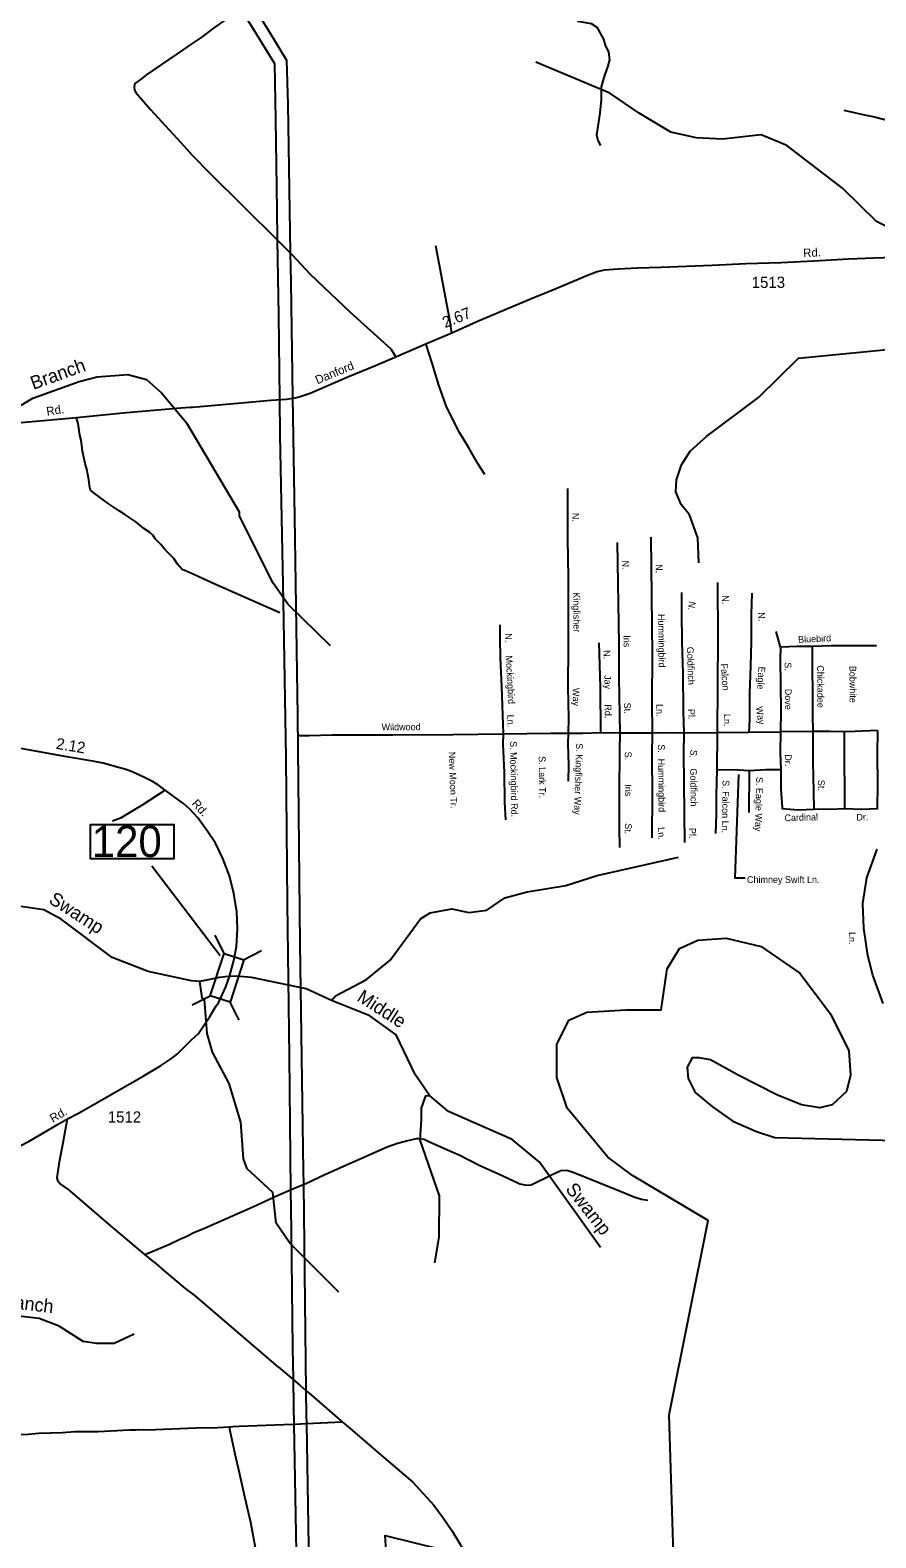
# Model space of a CAD drawing. Extents: x 2104537 to 2336408, y 34176 to 229611.
# Drawn here: x 2263356 to 2272785, y 104750 to 121549 of the extents above; entities that cross this region are included whole.
import ezdxf

# ---------------------------------------------------------------- set-up
doc = ezdxf.new("R2010")
doc.units = 0
for name, color, linetype in [('Exist Boundary Political City Limit New', 7, 'Continuous'), ('Exist Hydrographic Creek Single Shore', 7, 'Continuous'), ('Exist Hydrographic Misc Water Feature', 7, 'Continuous'), ('Exist Road Non-System Type 51', 7, 'Continuous'), ('Exist Road Non-System Type 51 Label', 7, 'Continuous'), ('Exist Road Secondary Mileage Hundredths English Label', 7, 'Continuous'), ('Exist Road Secondary Structure Standard Bridge CELL', 7, 'Continuous'), ('Exist Road Secondary Structure Standard Bridge Number Label', 7, 'Continuous'), ('Exist Road Secondary Type 51 Attributed', 7, 'Continuous'), ('Exist Road Secondary Type 51 Label', 7, 'Continuous'), ('Exist Road Secondary Type 51 Number Label', 7, 'Continuous'), ('Exist Utilities Electrical Transmission Line', 7, 'Continuous'), ('Map Preparation Boundary City Limit Buffer Line', 7, 'Continuous'), ('Old_Level_32', 7, 'Continuous')]:
    doc.layers.add(name, color=color, linetype=linetype)

msp = doc.modelspace()

# ---------------------------------------------------------------- linework, layer by layer
at = {"layer": 'Exist Boundary Political City Limit New'}
for points in [[(2272867, 110702), (2272753, 111021), (2272696, 111237), (2272650, 111545), (2272639, 111818), (2272684, 112103), (2272798, 112422)], [(2269228, 109881), (2269228, 110246), (2269243, 110276), (2269364, 110519), (2269564, 110608), (2270002, 110633), (2270390, 110633), (2270458, 111089), (2270595, 111317), (2270800, 111408), (2271118, 111431), (2271506, 111340), (2271938, 111043), (2272280, 110588), (2272485, 110177), (2272502, 109904), (2272457, 109722), (2272297, 109574), (2272160, 109540), (2271956, 109574), (2271682, 109688), (2271249, 109904), (2270942, 110075), (2270816, 110098), (2270736, 110098), (2270680, 109995), (2270691, 109870), (2270771, 109711), (2270964, 109551), (2271192, 109392), (2271454, 109278), (2271659, 109209), (2274052, 109153)], [(2270549, 103978), (2270481, 106120), (2270914, 108286), (2270071, 108787), (2269797, 108992), (2269342, 109539), (2269228, 109881)], [(2267337, 104434), (2267314, 104776), (2268248, 104545)]]:
    msp.add_lwpolyline(points, dxfattribs=at)
at = {"layer": 'Exist Hydrographic Creek Single Shore'}
msp.add_line((2265249, 110950), (2265157, 110955), dxfattribs=at)
for points in [[(2270811, 115615), (2270800, 115891), (2270706, 116149), (2270615, 116265), (2270554, 116404), (2270561, 116539), (2270618, 116705), (2270716, 116857), (2270899, 117024), (2271477, 117456), (2271923, 117893), (2272913, 117992), (2273146, 118086), (2273369, 118256), (2273402, 118239)], [(2259751, 115192), (2259833, 115201), (2259999, 115270), (2260703, 115725), (2261581, 116364), (2263388, 117448), (2263903, 117635), (2264103, 117687), (2264444, 117713), (2264653, 117657), (2264820, 117509), (2265102, 117169)], [(2265157, 110955), (2264673, 111060), (2264272, 111215), (2263702, 111643), (2263510, 111748), (2263226, 111789), (2262893, 111720), (2262561, 111576), (2262170, 111623), (2262027, 111711), (2261783, 112027), (2261504, 112515), (2261378, 112616), (2260969, 112788), (2260334, 112990), (2260083, 113120), (2259328, 113748), (2259144, 113840)], [(2266717, 110738), (2266432, 110868), (2265823, 110995), (2265657, 111007), (2265564, 111003), (2265466, 110992), (2265249, 110950)], [(2267810, 109680), (2267649, 109913), (2267437, 110353), (2267143, 110566), (2266717, 110738)], [(2269717, 107984), (2269034, 108935), (2268732, 109190), (2268020, 109499), (2267810, 109680)], [(2264515, 107018), (2264292, 106914), (2264099, 106915), (2263949, 106937), (2263681, 107110), (2263456, 107193), (2263131, 107232)]]:
    msp.add_lwpolyline(points, dxfattribs=at)
at = {"layer": 'Exist Hydrographic Misc Water Feature'}
for points in [[(2274832, 119504), (2274806, 119553), (2274656, 119635), (2274330, 119681), (2273698, 119634), (2273092, 119321), (2272977, 119326), (2272792, 119418), (2272413, 119790), (2271792, 120264), (2271508, 120381), (2271075, 120334), (2270783, 120349), (2270501, 120411), (2270148, 120624), (2269821, 120847), (2268993, 121191)], [(2266705, 114688), (2266234, 115149), (2266065, 115389), (2265691, 116134), (2265691, 116177), (2265102, 117169)], [(2266717, 110738), (2266759, 110790), (2267106, 110973), (2267371, 111185), (2267709, 111647), (2267815, 111714), (2268058, 111759), (2268249, 111719), (2268449, 111745), (2268647, 111882), (2268896, 111949), (2269329, 112019), (2269678, 112131), (2270584, 112333)], [(2266797, 107489), (2266251, 108034), (2266099, 108257), (2266062, 108599), (2265777, 108863), (2265734, 108973), (2265705, 109380), (2265576, 109812), (2265389, 110160), (2265329, 110368), (2265300, 110749), (2265275, 110766), (2265249, 110950)], [(2267869, 107816), (2267916, 108101), (2267921, 108560), (2267706, 109181), (2267720, 109413), (2267719, 109538), (2267768, 109675), (2267810, 109680)]]:
    msp.add_lwpolyline(points, dxfattribs=at)
at = {"layer": 'Exist Road Non-System Type 51'}
for p, q in [((2266110, 119211), (2266180, 119142)), ((2266180, 119142), (2266256, 119067)), ((2271721, 114673), (2271674, 114850)), ((2272088, 113736), (2271722, 113729)), ((2272555, 113735), (2272436, 113731)), ((2272436, 113612), (2272436, 113731)), ((2272804, 113745), (2272555, 113735)), ((2269716, 113723), (2269934, 113721)), ((2269934, 113721), (2270292, 113718)), ((2270648, 113721), (2271016, 113724)), ((2271016, 113724), (2271014, 113304)), ((2271016, 113724), (2271374, 113728)), ((2271374, 113728), (2271722, 113729)), ((2272440, 112873), (2272436, 113612)), ((2271374, 112832), (2271378, 113298)), ((2266260, 108627), (2266338, 108660)), ((2266338, 108660), (2266403, 108687)), ((2266123, 106657), (2266287, 106516)), ((2266287, 106516), (2266362, 106451)), ((2266362, 106451), (2266431, 106393)), ((2266295, 106017), (2266371, 106021)), ((2266371, 106021), (2266436, 106024)), ((2266436, 106024), (2266835, 106044)), ((2265574, 105988), (2265615, 105990)), ((2265574, 105988), (2265582, 105947))]:
    msp.add_line(p, q, dxfattribs=at)
for points in [[(2269118, 122317), (2269173, 122225), (2269252, 122136), (2269292, 122062), (2269307, 122006), (2269351, 121945), (2269368, 121865), (2269387, 121755), (2269426, 121684), (2269464, 121648), (2269612, 121625), (2269675, 121584), (2269750, 121448), (2269769, 121383), (2269805, 121303), (2269816, 121217), (2269797, 121151), (2269752, 121022), (2269723, 120916), (2269722, 120776), (2269707, 120626), (2269669, 120382), (2269686, 120318), (2269715, 120264)], [(2265701, 121788), (2265554, 121679), (2265401, 121570), (2265264, 121468), (2265140, 121387), (2265066, 121332), (2264657, 121054), (2264585, 121001), (2264536, 120963), (2264521, 120939), (2264516, 120916), (2264520, 120882), (2264533, 120854), (2264697, 120666), (2265075, 120256), (2265163, 120155), (2265365, 119951), (2266110, 119211)], [(2272428, 120658), (2272659, 120607), (2272771, 120584), (2272928, 120544), (2273022, 120519), (2273084, 120506), (2273156, 120506), (2273241, 120486), (2273371, 120452), (2273417, 120443)], [(2268057, 118173), (2268038, 118299), (2267881, 119146)], [(2266256, 119067), (2266277, 119045), (2266477, 118829), (2266923, 118407), (2267377, 117998), (2267438, 117902)], [(2268426, 116599), (2268351, 116714), (2268247, 116897), (2268145, 117067), (2268035, 117278), (2267995, 117365), (2267911, 117594), (2267839, 117838), (2267770, 118045)], [(2266141, 115055), (2265381, 115390), (2265183, 115483), (2265115, 115514), (2265051, 115541), (2265001, 115599), (2264957, 115663), (2264859, 115764), (2264813, 115818), (2264750, 115883), (2264724, 115921), (2264686, 115954), (2264625, 115998), (2264534, 116072), (2264412, 116154), (2264348, 116193), (2264227, 116276), (2264056, 116400), (2264031, 116424), (2264021, 116454), (2264010, 116540), (2263987, 116656), (2263969, 116721), (2263941, 116859), (2263926, 116981), (2263912, 117035), (2263892, 117167), (2263874, 117231)], [(2269360, 113716), (2269363, 113878), (2269353, 114235), (2269357, 114677), (2269358, 115456), (2269352, 115877), (2269351, 116441)], [(2269934, 113721), (2269924, 114331), (2269923, 114711), (2269903, 115842)], [(2270278, 115900), (2270292, 114590), (2270289, 114066), (2270292, 113718)], [(2270648, 113721), (2270642, 113961), (2270638, 114379), (2270627, 114735), (2270622, 115057), (2270622, 115285)], [(2271021, 115393), (2271025, 114777), (2271016, 113724)], [(2271374, 113728), (2271379, 113868), (2271380, 114160), (2271393, 114464), (2271399, 114738), (2271400, 115042), (2271406, 115276)], [(2268632, 113709), (2268617, 114235), (2268600, 114553), (2268596, 114783), (2268597, 114923)], [(2269697, 114724), (2269711, 114227), (2269716, 113723)], [(2271721, 114673), (2271719, 114537), (2271724, 113967), (2271722, 113729)], [(2272079, 114680), (2271907, 114680), (2271721, 114673)], [(2272793, 114690), (2272287, 114690), (2272079, 114680)], [(2272088, 113736), (2272084, 113922), (2272079, 114680)], [(2272089, 113249), (2272085, 113382), (2272085, 113606), (2272088, 113736)], [(2272436, 113731), (2272276, 113736), (2272088, 113736)], [(2272804, 113745), (2272800, 113478), (2272803, 113148), (2272800, 112873), (2272628, 112867), (2272440, 112873)], [(2266348, 113690), (2266466, 113690), (2266722, 113696), (2267086, 113699), (2267400, 113698), (2268070, 113702), (2268632, 113709)], [(2268659, 112751), (2268649, 112945), (2268644, 113277), (2268631, 113595), (2268632, 113709)], [(2268632, 113709), (2269156, 113716), (2269360, 113716)], [(2269359, 113180), (2269361, 113364), (2269355, 113596), (2269360, 113716)], [(2269360, 113716), (2269518, 113717), (2269716, 113723)], [(2269931, 112441), (2269928, 112663), (2269928, 113061), (2269930, 113515), (2269934, 113721)], [(2270292, 113718), (2270288, 113458), (2270292, 113034), (2270289, 112550)], [(2270292, 113718), (2270468, 113722), (2270648, 113721)], [(2270655, 112497), (2270644, 113493), (2270648, 113721)], [(2271722, 113729), (2271720, 113499), (2271724, 113307)], [(2271014, 113304), (2271006, 113027), (2271006, 112812), (2270998, 112598)], [(2271378, 113298), (2271192, 113306), (2271014, 113304)], [(2271724, 113307), (2271560, 113307), (2271378, 113298)], [(2271724, 113307), (2271724, 113097), (2271739, 112884)], [(2272096, 112868), (2272094, 113054), (2272089, 113249)], [(2264863, 113081), (2264605, 112913), (2264514, 112858), (2264363, 112770), (2264275, 112736)], [(2271739, 112884), (2271740, 112875), (2271918, 112863), (2272096, 112868)], [(2272440, 112873), (2272278, 112866), (2272096, 112868)], [(2264636, 107906), (2264234, 108246), (2263885, 108547), (2263784, 108630), (2263689, 108699), (2263669, 108719), (2263658, 108761), (2263684, 108941), (2263729, 109173), (2263771, 109417)], [(2266403, 108687), (2266415, 108692), (2266648, 108802), (2267337, 109108), (2267453, 109149), (2267551, 109174), (2267665, 109199), (2267701, 109199), (2267749, 109193), (2267809, 109162), (2268068, 109048)], [(2268068, 109048), (2268138, 109017), (2268362, 108903), (2268620, 108787), (2268817, 108695), (2268892, 108680), (2268942, 108682), (2269169, 108796), (2269272, 108843), (2269340, 108848), (2269410, 108826), (2269926, 108617), (2270099, 108545), (2270171, 108523), (2270243, 108512)], [(2264636, 107906), (2264901, 108018), (2265024, 108078), (2265094, 108106), (2265182, 108152), (2265302, 108201), (2265838, 108440), (2266129, 108573), (2266260, 108627)], [(2266123, 106657), (2265188, 107455), (2265089, 107528), (2264853, 107726), (2264760, 107806), (2264715, 107840), (2264636, 107906)], [(2266431, 106393), (2266493, 106340), (2266835, 106044)], [(2265615, 105990), (2265688, 105995), (2266184, 106012), (2266295, 106017)], [(2266835, 106044), (2266926, 105970), (2267275, 105667), (2267624, 105371), (2267856, 105115), (2267961, 104974), (2268058, 104833), (2268156, 104673), (2268235, 104562), (2268248, 104545)], [(2262579, 105984), (2262623, 105970), (2262752, 105943), (2262818, 105936), (2262888, 105923), (2262988, 105912), (2263064, 105909), (2263148, 105900), (2263338, 105905), (2263450, 105918), (2263718, 105924), (2263854, 105935), (2264115, 105936), (2264459, 105953), (2264535, 105954), (2264565, 105958), (2264665, 105955), (2265201, 105977), (2265450, 105981), (2265574, 105988)], [(2265582, 105947), (2265639, 105687), (2265688, 105479), (2265747, 105210), (2265813, 104926), (2265866, 104641), (2265921, 104313), (2265984, 103960), (2266029, 103688), (2266075, 103457)]]:
    msp.add_lwpolyline(points, dxfattribs=at)
at = {"layer": 'Exist Road Non-System Type 51 Label'}
msp.add_lwpolyline([(2271327, 112101), (2271218, 112101), (2271258, 113257)], dxfattribs=at)
at = {"layer": 'Exist Road Secondary Structure Standard Bridge CELL'}
for p, q in [((2265520, 111262), (2265418, 111464)), ((2265736, 111192), (2265937, 111294)), ((2265163, 110689), (2265365, 110791)), ((2265688, 110517), (2265585, 110719))]:
    msp.add_line(p, q, dxfattribs=at)
msp.add_lwpolyline([(2265365, 110791), (2265519, 111262), (2265740, 111190), (2265585, 110719)], close=True, dxfattribs=at)
at = {"layer": 'Exist Road Secondary Structure Standard Bridge Number Label'}
msp.add_line((2265473, 111234), (2264714, 112235), dxfattribs=at)
msp.add_lwpolyline([(2264031, 112700), (2264960, 112700), (2264960, 112316), (2264031, 112316)], close=True, dxfattribs=at)
at = {"layer": 'Exist Road Secondary Type 51 Attributed'}
for points in [[(2273410, 119030), (2272768, 119008), (2272482, 118999), (2272092, 118976), (2271724, 118958), (2271341, 118947), (2270959, 118926), (2270389, 118904), (2270129, 118898), (2269911, 118886), (2269757, 118875), (2269679, 118858), (2269590, 118823), (2269227, 118670), (2268954, 118559), (2268576, 118399), (2268337, 118298), (2268057, 118173), (2267775, 118054), (2267442, 117910), (2267207, 117809), (2266899, 117682), (2266478, 117502), (2266367, 117463), (2266306, 117447), (2266213, 117432), (2266040, 117422), (2265796, 117401), (2265167, 117346), (2265139, 117344), (2265036, 117336), (2264431, 117286), (2263874, 117231), (2263053, 117155)], [(2265578, 111004), (2265627, 111182), (2265657, 111340), (2265669, 111534), (2265662, 111726), (2265629, 111931), (2265578, 112128), (2265504, 112321), (2265421, 112490), (2265330, 112628), (2265224, 112771), (2265137, 112868), (2265069, 112930), (2264863, 113081), (2264788, 113135), (2264720, 113177), (2264638, 113220), (2264485, 113287), (2264411, 113314), (2264341, 113335), (2264169, 113380), (2264074, 113401), (2263766, 113451), (2262941, 113600)], [(2263229, 109110), (2263352, 109175), (2263668, 109359), (2263771, 109417), (2263902, 109486), (2264617, 109895), (2264811, 110009), (2264934, 110091), (2265000, 110142), (2265153, 110297), (2265232, 110371), (2265358, 110558), (2265432, 110676), (2265455, 110713), (2265539, 110889), (2265578, 111004)]]:
    msp.add_lwpolyline(points, dxfattribs=at)
at = {"layer": 'Exist Utilities Electrical Transmission Line'}
for p, q in [((2266403, 108687), (2266423, 107051)), ((2266423, 107051), (2266431, 106393)), ((2266282, 106867), (2266287, 106516))]:
    msp.add_line(p, q, dxfattribs=at)
for points in [[(2265809, 121877), (2266012, 121547), (2266216, 121213), (2266228, 120721), (2266256, 119067)], [(2265701, 121788), (2265805, 121622), (2266081, 121177), (2266091, 120554), (2266105, 119546), (2266110, 119211)], [(2266110, 119211), (2266124, 118372), (2266135, 117441)], [(2266256, 119067), (2266261, 118741), (2266281, 117463)], [(2266135, 117441), (2266140, 117036), (2266176, 115188), (2266207, 113445), (2266221, 111821), (2266244, 110113), (2266260, 108627)], [(2266281, 117463), (2266303, 116123), (2266337, 113907), (2266364, 111372), (2266401, 108838), (2266403, 108687)], [(2266260, 108627), (2266265, 108175), (2266282, 106867)], [(2266287, 106516), (2266291, 106213), (2266295, 106017)], [(2266431, 106393), (2266434, 106112), (2266436, 106024)], [(2266295, 106017), (2266336, 103785), (2266342, 103388)], [(2266436, 106024), (2266470, 103978), (2266480, 103360)]]:
    msp.add_lwpolyline(points, dxfattribs=at)
at = {"layer": 'Map Preparation Boundary City Limit Buffer Line'}
for points in [[(2272867, 110702), (2272753, 111021), (2272696, 111237), (2272650, 111545), (2272639, 111818), (2272684, 112103), (2272798, 112422)], [(2269228, 109881), (2269228, 110246), (2269243, 110276), (2269364, 110519), (2269564, 110608), (2270002, 110633), (2270390, 110633), (2270458, 111089), (2270595, 111317), (2270800, 111408), (2271118, 111431), (2271506, 111340), (2271938, 111043), (2272280, 110588), (2272485, 110177), (2272502, 109904), (2272457, 109722), (2272297, 109574), (2272160, 109540), (2271956, 109574), (2271682, 109688), (2271249, 109904), (2270942, 110075), (2270816, 110098), (2270736, 110098), (2270680, 109995), (2270691, 109870), (2270771, 109711), (2270964, 109551), (2271192, 109392), (2271454, 109278), (2271659, 109209), (2274052, 109153)], [(2270549, 103978), (2270481, 106120), (2270914, 108286), (2270071, 108787), (2269797, 108992), (2269342, 109539), (2269228, 109881)], [(2267337, 104434), (2267314, 104776), (2268248, 104545)]]:
    msp.add_lwpolyline(points, dxfattribs=at)

# ---------------------------------------------------------------- texts
at = {"layer": 'Exist Road Non-System Type 51 Label'}
for s, rotation, p in [('N.', 270.0943, (2269401, 116171)), ('N.', 271.0365, (2269956, 115639)), ('N.', 270.6019, (2270331, 115599)), ('Kingfisher', 270.5485, (2269410, 115286)), ('N.', 270.3585, (2271071, 115253)), ('N.', 259.781, (2270705, 115189)), ('Hummingbird', 270.6019, (2270357, 115043)), ('N.', 273.2041, (2271472, 115061)), ('N.', 271.7769, (2268652, 114828)), ('Iris', 271.0365, (2269971, 114806)), ('Bluebird', 2.6847, (2271920, 114722)), ('Mockingbird', 273.0894, (2268658, 114579)), ('N.', 271.689, (2269748, 114641)), ('Goldfinch', 271.8544, (2270678, 114677)), ('Falcon', 274.0381, (2271056, 114489)), ('Eagle', 266.2535, (2271478, 114460)), ('S. ', 270.5103, (2271768, 114506)), ('Chickadee', 270.357, (2272130, 114472)), ('Bobwhite', 270.1431, (2272491, 114466)), ('Jay', 271.689, (2269757, 114362)), ('Way', 271.5209, (2269403, 114218)), ('Dove', 270.5103, (2271771, 114210)), ('Ln.', 271.5749, (2268675, 113921)), ('Rd.', 270.498, (2269762, 114037)), ('St.', 270.897, (2269978, 114055)), ('Ln.', 270.5162, (2270338, 114040)), ('Pl.', 271.4826, (2270690, 113985)), ('Ln.', 270.9531, (2271090, 113930)), ('Way', 278.4849, (2271447, 114007)), ('Wildwood', 0.3252, (2267275, 113747)), ('S. Mockingbird Rd.', 270.8771, (2268707, 113627)), ('S. Kingfisher Way', 268.2761, (2269444, 113605)), ('S.', 269.3478, (2270358, 113593)), ('New Moon Tr.', 271.8864, (2268023, 113507)), ('S. Lark Tr.', 270.5901, (2269027, 113460)), ('S.', 271.89, (2269985, 113509)), ('Hummingbird', 270.5353, (2270357, 113432)), ('S. ', 261.6177, (2270722, 113536)), ('Dr.', 271.1505, (2271770, 113480)), ('Goldfinch', 270.6499, (2270715, 113323)), ('Iris', 272.4105, (2269985, 113145)), ('S. Falcon Ln.', 269.1518, (2271076, 113193)), ('S. Eagle Way', 268.6295, (2271452, 113229)), ('St.', 271.5318, (2272139, 113195)), ('Cardinal', 1.7409, (2271767, 112734)), ('Dr.', 1.8397, (2272569, 112741)), ('St.', 266.1152, (2269991, 112714)), ('Ln.', 272.9244, (2270354, 112667)), ('Pl.', 270.6499, (2270703, 112660)), ('Ln.', 270.1431, (2272484, 111500))]:
    msp.add_text(s, height=75, rotation=rotation, dxfattribs=at).set_placement(p)
msp.add_text('Chimney Swift Ln.', height=75, dxfattribs=at).set_placement((2271348, 112047))
at = {"layer": 'Exist Road Secondary Mileage Hundredths English Label'}
for s, rotation, p in [('2.67', 22.1575, (2267983, 118228)), ('2.12', 350.7535, (2263639, 113542))]:
    msp.add_text(s, height=125, rotation=rotation, dxfattribs=at).set_placement(p)
at = {"layer": 'Exist Road Secondary Structure Standard Bridge Number Label'}
msp.add_text('120', height=350, dxfattribs=at).set_placement((2264043, 112336))
at = {"layer": 'Exist Road Secondary Type 51 Label'}
for s, rotation, p in [('Rd.', 2.6708, (2271977, 119019)), ('Danford', 22.6773, (2266559, 117602)), ('Rd.', 8.7868, (2263545, 117253)), ('Rd.', 311.8307, (2265151, 112927)), ('Rd.', 29.7778, (2263609, 109374))]:
    msp.add_text(s, height=95, rotation=rotation, dxfattribs=at).set_placement(p)
at = {"layer": 'Exist Road Secondary Type 51 Number Label'}
for s, p in [('1513', (2271401, 118677)), ('1512', (2264222, 109377))]:
    msp.add_text(s, height=125, dxfattribs=at).set_placement(p)
at = {"layer": 'Old_Level_32'}
for s, rotation, p in [('Branch', 19.9399, (2263392, 117540)), ('Swamp', 327.2512, (2263553, 111832)), ('Middle', 327.2534, (2266989, 110742)), ('Swamp', 308.1992, (2269318, 108633)), ('Branch', 353.1377, (2262977, 107328))]:
    msp.add_text(s, height=150, rotation=rotation, dxfattribs=at).set_placement(p)

doc.saveas('drawing.dxf')
